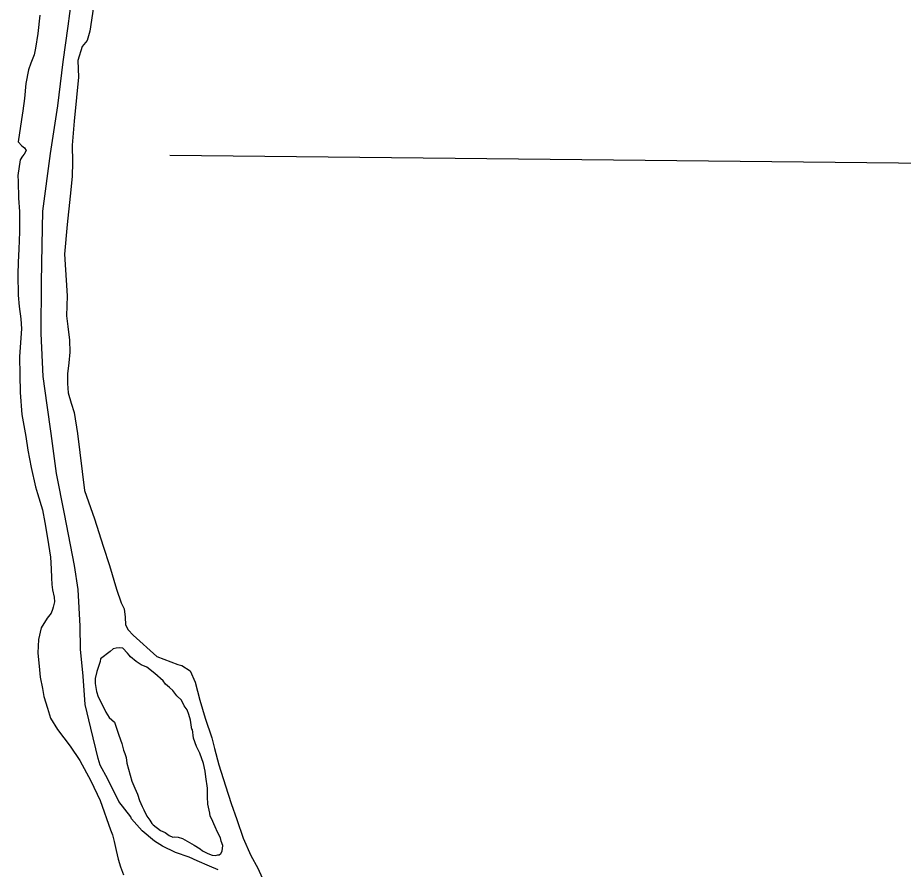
# Model space of a CAD drawing. Extents: x 369523 to 838377, y 495025 to 936819.
# Drawn here: x 591597 to 595909, y 793506 to 797650 of the extents above; entities that cross this region are included whole.
import ezdxf

# ---------------------------------------------------------------- set-up
doc = ezdxf.new("R2010")
doc.units = 0
for name, color, linetype in [('Level 10', 7, 'Continuous'), ('Level 22', 7, 'Continuous'), ('Level 6', 7, 'Continuous')]:
    doc.layers.add(name, color=color, linetype=linetype)

msp = doc.modelspace()

# ---------------------------------------------------------------- linework, layer by layer
at = {"layer": 'Level 10'}
for points in [[(591966.7, 797703.3), (591948, 797585.3), (591935.8, 797539.3), (591911.6, 797509.5), (591889.2, 797441.6), (591892.7, 797361.5), (591884.1, 797261.5), (591871.4, 797147.5), (591862.7, 797029.4), (591864.1, 796947.4), (591861.7, 796877.4), (591853.1, 796781.3), (591838.3, 796643.3), (591825.4, 796499.3), (591838.1, 796297.1), (591835.4, 796199.1), (591841.1, 796147), (591848.7, 796080.9), (591850.3, 796022.9), (591846, 795970.8), (591839.6, 795916.9), (591839.4, 795870.8), (591843.1, 795824.8), (591856.7, 795774.7), (591872.4, 795728.5), (591887.7, 795626.4), (591921.9, 795350), (591970.9, 795211.6), (592014, 795079.2), (592043.3, 794985), (592078.5, 794868.7), (592100.1, 794802.5), (592115.9, 794774.4), (592119.6, 794732.4), (592121.4, 794696.3), (592135.2, 794672.2), (592159, 794646.1)], [(591966.7, 797703.3), (591948, 797585.3), (591935.8, 797539.3), (591911.6, 797509.5), (591889.2, 797441.6), (591892.7, 797361.5), (591884.1, 797261.5), (591871.4, 797147.5), (591862.7, 797029.4), (591864.1, 796947.4), (591861.7, 796877.4), (591853.1, 796781.3), (591838.3, 796643.3), (591825.4, 796499.3), (591838.1, 796297.1), (591835.4, 796199.1), (591841.1, 796147), (591848.7, 796080.9), (591850.3, 796022.9), (591846, 795970.8), (591839.6, 795916.9), (591839.4, 795870.8), (591843.1, 795824.8), (591856.7, 795774.7), (591872.4, 795728.5), (591887.7, 795626.4), (591921.9, 795350), (591970.9, 795211.6), (592014, 795079.2), (592043.3, 794985), (592078.5, 794868.7), (592100.1, 794802.5), (592115.9, 794774.4), (592119.6, 794732.4), (592121.4, 794696.3), (592135.2, 794672.2), (592159, 794646.1)], [(591705, 797662.8), (591694.4, 797572.8), (591684, 797502.9), (591677.8, 797468.9), (591661.6, 797428.9), (591649.4, 797397), (591637, 797331), (591630.6, 797257), (591622.2, 797197), (591615.9, 797155), (591599.3, 797047.1), (591617.1, 797026.9), (591631, 797016.9), (591638.9, 797004.8), (591628.8, 796986.8), (591620.8, 796976.9), (591608.7, 796958.9), (591598.2, 796883), (591600.1, 796852.9), (591601.5, 796772.9), (591605.1, 796706.8), (591606.5, 796608.7), (591602, 796524.7), (591599.6, 796460.7), (591597.2, 796400.6), (591598.6, 796300.6), (591604.2, 796244.5), (591611.8, 796184.4), (591615.5, 796136.4), (591611.1, 796070.3), (591606.6, 796000.3), (591608.1, 795912.3), (591609.5, 795826.2), (591616.8, 795720.1), (591636.1, 795611.9), (591645.7, 795545.8), (591663.1, 795461.6), (591684.5, 795367.4), (591694.2, 795335.3), (591717.7, 795255.2), (591729.3, 795193), (591742.8, 795116.9), (591756.1, 795024.8), (591759.8, 794968.7), (591761.5, 794924.7)], [(591705, 797662.8), (591694.4, 797572.8), (591684, 797502.9), (591677.8, 797468.9), (591661.6, 797428.9), (591649.4, 797397), (591637, 797331), (591630.6, 797257), (591622.2, 797197), (591615.9, 797155), (591599.3, 797047.1), (591617.1, 797026.9), (591631, 797016.9), (591638.9, 797004.8), (591628.8, 796986.8), (591620.8, 796976.9), (591608.7, 796958.9), (591598.2, 796883), (591600.1, 796852.9), (591601.5, 796772.9), (591605.1, 796706.8), (591606.5, 796608.7), (591602, 796524.7), (591599.6, 796460.7), (591597.2, 796400.6), (591598.6, 796300.6), (591604.2, 796244.5), (591611.8, 796184.4), (591615.5, 796136.4), (591611.1, 796070.3), (591606.6, 796000.3), (591608.1, 795912.3), (591609.5, 795826.2), (591616.8, 795720.1), (591636.1, 795611.9), (591645.7, 795545.8), (591663.1, 795461.6), (591684.5, 795367.4), (591694.2, 795335.3), (591717.7, 795255.2), (591729.3, 795193), (591742.8, 795116.9), (591756.1, 795024.8), (591759.8, 794968.7), (591761.5, 794924.7)], [(591761.5, 794924.7), (591763.3, 794892.6), (591767.1, 794866.6), (591774.9, 794830.5), (591776.7, 794808.5), (591770.6, 794782.5), (591766.5, 794770.5), (591760.4, 794752.6), (591740.3, 794728.7), (591712, 794680.8), (591697.7, 794624.9), (591695.3, 794558.8), (591702.8, 794476.7), (591706.5, 794440.7), (591718.2, 794386.6), (591723.9, 794346.5), (591741.5, 794290.4), (591757.2, 794242.2), (591790.8, 794186), (591852.1, 794105.6), (591899.6, 794035.2), (591952.9, 793936.8), (591998.2, 793840.5), (592049.2, 793698.1), (592059, 793674), (592066.8, 793642), (592076.5, 793597.9), (592086.2, 793555.8), (592097.9, 793517.7), (592111.6, 793479.6)], [(591761.5, 794924.7), (591763.3, 794892.6), (591767.1, 794866.6), (591774.9, 794830.5), (591776.7, 794808.5), (591770.6, 794782.5), (591766.5, 794770.5), (591760.4, 794752.6), (591740.3, 794728.7), (591712, 794680.8), (591697.7, 794624.9), (591695.3, 794558.8), (591702.8, 794476.7), (591706.5, 794440.7), (591718.2, 794386.6), (591723.9, 794346.5), (591741.5, 794290.4), (591757.2, 794242.2), (591790.8, 794186), (591852.1, 794105.6), (591899.6, 794035.2), (591952.9, 793936.8), (591998.2, 793840.5), (592049.2, 793698.1), (592059, 793674), (592066.8, 793642), (592076.5, 793597.9), (592086.2, 793555.8), (592097.9, 793517.7), (592111.6, 793479.6)], [(592159, 794646.1), (592274.1, 794541.3), (592377.6, 794502.6), (592395.6, 794498.5), (592437.3, 794472.3), (592460.9, 794416.1), (592484.3, 794329.9), (592509.7, 794241.7), (592543, 794145.4), (592554.7, 794093.3), (592576.1, 794015.1), (592609.4, 793912.8), (592636.8, 793826.6), (592664.3, 793748.4), (592695.6, 793658.1), (592733, 793573.9), (592766.6, 793511.6), (592815.8, 793403.2)], [(592159, 794646.1), (592274.1, 794541.3), (592377.6, 794502.6), (592395.6, 794498.5), (592437.3, 794472.3), (592460.9, 794416.1), (592484.3, 794329.9), (592509.7, 794241.7), (592543, 794145.4), (592554.7, 794093.3), (592576.1, 794015.1), (592609.4, 793912.8), (592636.8, 793826.6), (592664.3, 793748.4), (592695.6, 793658.1), (592733, 793573.9), (592766.6, 793511.6), (592815.8, 793403.2)], [(592502.3, 794021.6), (592484.7, 794071.7), (592466.9, 794103.8), (592453.2, 794143.9), (592447.5, 794186), (592445.5, 794186), (592437.8, 794232.1), (592430, 794260.2), (592422.1, 794282.2), (592408.3, 794302.3), (592394.5, 794328.4), (592372.7, 794350.6), (592352.9, 794376.7), (592337, 794390.8), (592317.1, 794406.9), (592305.3, 794423), (592265.6, 794459.3), (592225.8, 794489.6), (592198, 794501.7), (592174.1, 794517.9), (592146.3, 794540.1), (592140.4, 794548.1), (592132.5, 794558.2), (592108.7, 794582.3), (592094.7, 794584.4), (592076.7, 794582.5), (592062.7, 794578.6), (592046.7, 794566.7), (592000.5, 794531), (591998.5, 794517), (591982.2, 794469), (591974, 794435), (591973.8, 794411), (591981.6, 794371), (591989.4, 794344.9), (592009.1, 794308.8), (592026.8, 794270.6), (592042.6, 794244.5), (592068.4, 794222.3), (592078.2, 794192.3), (592090, 794158.2), (592103.7, 794118), (592111.5, 794086), (592119.4, 794069.9), (592125.2, 794049.9), (592129.1, 794021.8)], [(592502.3, 794021.6), (592484.7, 794071.7), (592466.9, 794103.8), (592453.2, 794143.9), (592447.5, 794186), (592445.5, 794186), (592437.8, 794232.1), (592430, 794260.2), (592422.1, 794282.2), (592408.3, 794302.3), (592394.5, 794328.4), (592372.7, 794350.6), (592352.9, 794376.7), (592337, 794390.8), (592317.1, 794406.9), (592305.3, 794423), (592265.6, 794459.3), (592225.8, 794489.6), (592198, 794501.7), (592174.1, 794517.9), (592146.3, 794540.1), (592140.4, 794548.1), (592132.5, 794558.2), (592108.7, 794582.3), (592094.7, 794584.4), (592076.7, 794582.5), (592062.7, 794578.6), (592046.7, 794566.7), (592000.5, 794531), (591998.5, 794517), (591982.2, 794469), (591974, 794435), (591973.8, 794411), (591981.6, 794371), (591989.4, 794344.9), (592009.1, 794308.8), (592026.8, 794270.6), (592042.6, 794244.5), (592068.4, 794222.3), (592078.2, 794192.3), (592090, 794158.2), (592103.7, 794118), (592111.5, 794086), (592119.4, 794069.9), (592125.2, 794049.9), (592129.1, 794021.8)], [(592129.1, 794021.8), (592152.5, 793935.6), (592168.2, 793901.5), (592180, 793871.4), (592189.8, 793841.3), (592203.6, 793811.2), (592211.5, 793795.2), (592225.2, 793765.1), (592241.1, 793745), (592251, 793728.9), (592256.9, 793722.9), (592292.7, 793694.6), (592314.6, 793684.5), (592334.4, 793670.3), (592352.3, 793662.2), (592358.3, 793664.2), (592378.3, 793662.1), (592400.2, 793655.9), (592455.9, 793623.6), (592485.7, 793605.4), (592497.6, 793595.3), (592523.5, 793583.1), (592543.4, 793575), (592559.4, 793572.9), (592571.4, 793576.8), (592577.4, 793576.8), (592585.4, 793582.8), (592593.4, 793594.7), (592595.6, 793622.7), (592587.8, 793642.8), (592583.9, 793658.8), (592570.1, 793686.9), (592558.3, 793713), (592540.5, 793753.1), (592534.6, 793765.2), (592532.7, 793779.2), (592523, 793823.3), (592523.1, 793827.3), (592521.2, 793853.3), (592521.5, 793901.4), (592513.9, 793955.4), (592510.1, 793983.5), (592502.3, 794021.6)], [(592129.1, 794021.8), (592152.5, 793935.6), (592168.2, 793901.5), (592180, 793871.4), (592189.8, 793841.3), (592203.6, 793811.2), (592211.5, 793795.2), (592225.2, 793765.1), (592241.1, 793745), (592251, 793728.9), (592256.9, 793722.9), (592292.7, 793694.6), (592314.6, 793684.5), (592334.4, 793670.3), (592352.3, 793662.2), (592358.3, 793664.2), (592378.3, 793662.1), (592400.2, 793655.9), (592455.9, 793623.6), (592485.7, 793605.4), (592497.6, 793595.3), (592523.5, 793583.1), (592543.4, 793575), (592559.4, 793572.9), (592571.4, 793576.8), (592577.4, 793576.8), (592585.4, 793582.8), (592593.4, 793594.7), (592595.6, 793622.7), (592587.8, 793642.8), (592583.9, 793658.8), (592570.1, 793686.9), (592558.3, 793713), (592540.5, 793753.1), (592534.6, 793765.2), (592532.7, 793779.2), (592523, 793823.3), (592523.1, 793827.3), (592521.2, 793853.3), (592521.5, 793901.4), (592513.9, 793955.4), (592510.1, 793983.5), (592502.3, 794021.6)]]:
    msp.add_lwpolyline(points, dxfattribs=at)
at = {"layer": 'Level 22'}
msp.add_lwpolyline([(608078.9, 796740.1), (602834, 796832.5), (597582.9, 796924.5), (592337.4, 796980.5)], dxfattribs=at)
at = {"layer": 'Level 6'}
msp.add_lwpolyline([(592572.9, 793502.8), (592531.1, 793521), (592471.4, 793547.4), (592431.6, 793565.7), (592365.8, 793588.1), (592302.2, 793618.5), (592262.4, 793642.8), (592202.8, 793693.2), (592151.3, 793751.5), (592147.4, 793761.5), (592090, 793835.9), (592036.7, 793944.3), (591999.2, 794012.6), (591989.5, 794044.7), (591952.5, 794193), (591925.3, 794307.3), (591916.2, 794445.4), (591903, 794577.6), (591901.7, 794689.7), (591890.9, 794867.8), (591873.7, 794984), (591825.4, 795236.5), (591786.7, 795432.9), (591760, 795627.1), (591740.9, 795765.4), (591721.8, 795903.6), (591711.1, 796113.8), (591712.7, 796363.9), (591715.9, 796544), (591718.9, 796708.1), (591756.6, 796990.1), (591792, 797222), (591819.3, 797436), (591842.4, 797610), (591867.5, 797795.9)], dxfattribs=at)
msp.add_lwpolyline([(592572.9, 793502.8), (592531.1, 793521), (592471.4, 793547.4), (592431.6, 793565.7), (592365.8, 793588.1), (592302.2, 793618.5), (592262.4, 793642.8), (592202.8, 793693.2), (592151.3, 793751.5), (592147.4, 793761.5), (592090, 793835.9), (592036.7, 793944.3), (591999.2, 794012.6), (591989.5, 794044.7), (591952.5, 794193), (591925.3, 794307.3), (591916.2, 794445.4), (591903, 794577.6), (591901.7, 794689.7), (591890.9, 794867.8), (591873.7, 794984), (591825.4, 795236.5), (591786.7, 795432.9), (591760, 795627.1), (591740.9, 795765.4), (591721.8, 795903.6), (591711.1, 796113.8), (591712.7, 796363.9), (591715.9, 796544), (591718.9, 796708.1), (591756.6, 796990.1), (591792, 797222), (591819.3, 797436), (591842.4, 797610), (591867.5, 797795.9)], dxfattribs=at)

doc.saveas('drawing.dxf')
